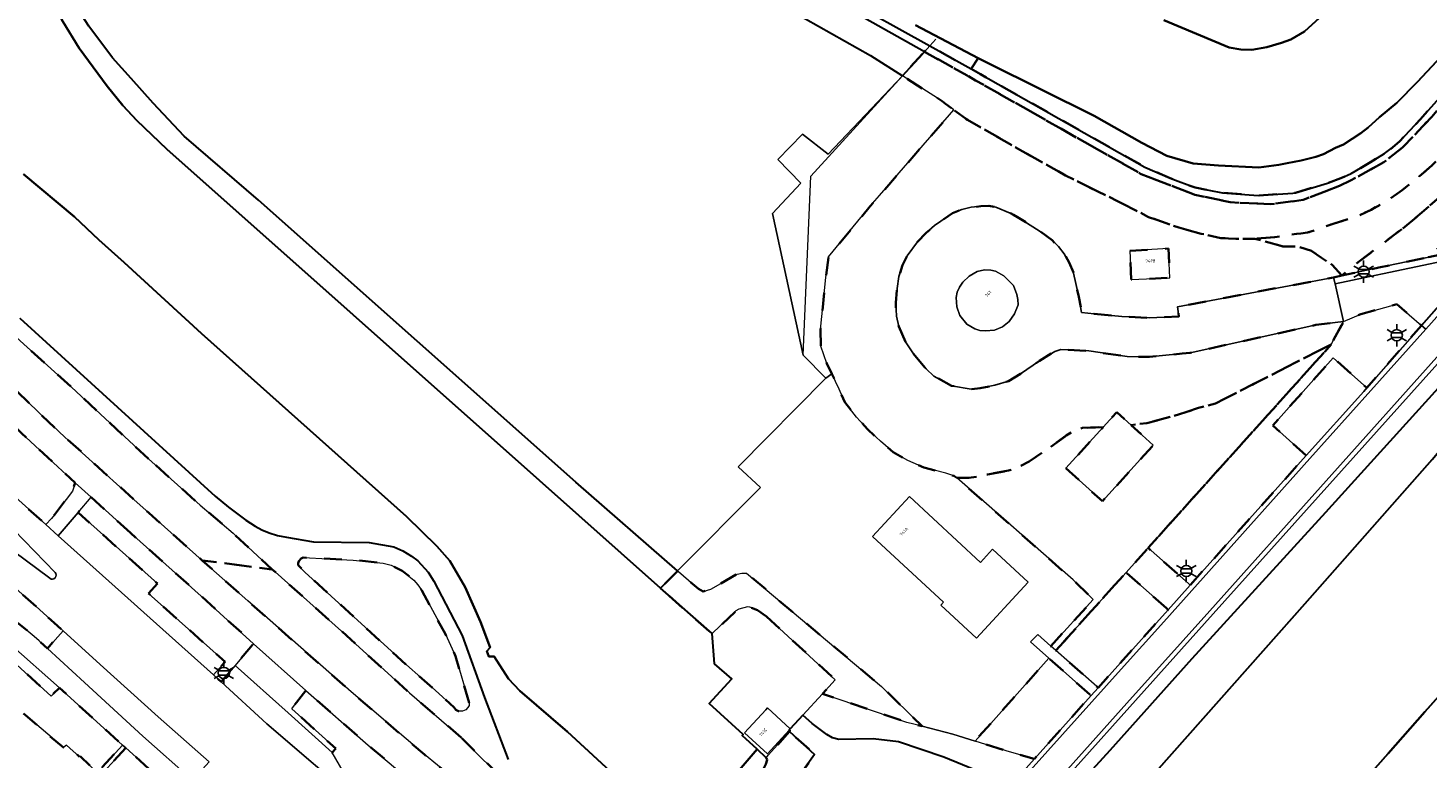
# Model space of a CAD drawing. Extents: x 105780 to 185197, y 477999 to 525027.
# Tile 321 of 562: x 107018 to 107176, y 479433 to 479515. Entities that reach past the tile are written whole.
import ezdxf
from ezdxf.enums import TextEntityAlignment as Align

# ---------------------------------------------------------------- set-up
doc = ezdxf.new("R2010")
doc.units = 0
doc.linetypes.add('XX-HIDDEN', pattern=[4, 2, -2])
for name, color, linetype, lineweight in [('B-GV-GR-GRAS_GAZON-G', 252, 'Continuous', 13), ('B-GV-GR-HAAG_01-G', 252, 'GR-HAAG1', 13), ('B-GV-GR-MATERIAALGRENS-G', 252, 'XX-HIDDEN', 35), ('B-RO-IE-MEUBILAIR_WEGMEUBILAIR-S', 252, 'Continuous', 25), ('B-RO-IE-TERREINAFSCHEIDING_KUNSTMATIG_HEKWERK-G', 252, 'IE-TERREINAFSCHEIDING-KUNSTMATIG', 18), ('B-WE-GW-WATERGANG_SLOOT_INSTEEK-G', 252, 'Continuous', 30), ('B-XX-KG-KADASTRAAL_BEBOUWING-G', 252, 'Continuous', 20), ('B1-WE-GW-TALUD_KRUIN-G', 252, 'Continuous', 25), ('B1-WE-OG-BEBOUWING-T18', 7, 'Continuous', 18), ('B1-WE-OG-TERREIN_ERF-GV', 252, 'Continuous', 18), ('B1-WE-OG-WEG-GV', 7, 'Continuous', 18), ('B1-WE-VH-VERHARDING_ASFALT-GV', 252, 'Continuous', 18), ('B1-WE-VH-VERHARDING_BETONSTRAATSTEEN-GV', 252, 'Continuous', 18), ('B1-WE-VH-VERHARDING_GRASBETONSTEEN-GV', 70, 'Continuous', 18), ('B1-WE-VH-VERHARDING_HALFVERHARDING_GRIND-GV', 252, 'Continuous', 18), ('B1-WE-VH-VERHARDING_HALFVERHARDING_SCHELP-GV', 252, 'Continuous', 18), ('B1-WE-VH-VERHARDING_STRAATBAKSTEEN-GV', 252, 'Continuous', 18), ('B1-WE-VH-VERHARDING_TEGEL-GV', 252, 'Continuous', 18)]:
    doc.layers.add(name, color=color, linetype=linetype, lineweight=lineweight)
doc.styles.add('NLCS-ISO', font='NLCS-ISO.ttf')
doc.styles.add('NLCS-ISO-M200-T18', font='NLCS-ISO.ttf', dxfattribs={"height": 0.36})
doc.linetypes.add('GR-HAAG1', pattern='A,6,[176,NLCS.shx,S=0.125,R=0,X=0,Y=0],-2', length=8)
doc.linetypes.add('IE-TERREINAFSCHEIDING-KUNSTMATIG', pattern='A,4,[82,NLCS.SHX,S=0.75,R=90,X=0,Y=0],4,-2', length=10)

# ---------------------------------------------------------------- blocks, each defined once
blk = doc.blocks.new('B-SIE-WEG_LICHTMAST-SO')
at = {"ltscale": 0.1}
for p, q in [((-1.1, 0.63), (-2.19, 1.27)), ((0, 1.27), (0, 2.53)), ((1.1, 0.63), (2.19, 1.27)), ((-1.1, -0.63), (-2.19, -1.27)), ((0, -1.27), (0, -2.53)), ((1.1, -0.63), (2.19, -1.27))]:
    blk.add_line(p, q, dxfattribs=at)
at = {"flags": 128}
for points in [[(-1.16, 0.5), (1.16, 0.5)], [(-1.16, -0.5), (1.16, -0.5)]]:
    blk.add_lwpolyline(points, dxfattribs=at)
at = {"ltscale": 0.1}
blk.add_circle((0, 0), 1.27, dxfattribs=at)
at = {"style": 'NLCS-ISO'}
blk.add_attdef('TYPE', text='', height=1.8, dxfattribs=at).set_placement((0, 2.53), align=Align.BOTTOM_CENTER)

msp = doc.modelspace()

# ---------------------------------------------------------------- linework, layer by layer
at = {"layer": 'B-GV-GR-GRAS_GAZON-G', "flags": 128}
msp.add_lwpolyline([(107025.032, 479515.357), (107027.711, 479511.756), (107029.832, 479509.459), (107032.294, 479506.648), (107035.797, 479502.942), (107044.215, 479495.725), (107080.033, 479463.904), (107091.51, 479453.877), (107100.857, 479463.276), (107098.338, 479465.607), (107108.241, 479475.624), (107105.68, 479478.238), (107102.2, 479494.225), (107105.41, 479497.618), (107102.8, 479500.284), (107105.611, 479503.177), (107108.515, 479500.9), (107116.882, 479509.745), (107113.262, 479512.055), (107098.615, 479520.345)], dxfattribs=at)
at = {"layer": 'B-GV-GR-HAAG_01-G', "flags": 128}
msp.add_lwpolyline([(107194.766, 479503.176), (107194.546, 479503.38), (107194.087, 479503.804), (107182.279, 479490.575), (107175.909, 479489.22), (107170.658, 479488.103), (107166.482, 479487.199), (107165.558, 479486.999), (107165.718, 479486.287), (107169.627, 479487.085), (107171.07, 479487.389), (107180.201, 479489.316), (107182.5, 479489.976), (107183.044, 479490.132)], close=True, dxfattribs=at)
at = {"layer": 'B-GV-GR-MATERIAALGRENS-G', "flags": 128}
for points in [[(107183.343, 479514.048), (107182.319, 479512.17), (107180.806, 479510.042), (107176.633, 479505.13), (107173.418, 479501.718), (107171.237, 479500), (107167.461, 479497.914), (107166.226, 479497.331), (107162.104, 479495.743), (107161.131, 479495.614), (107158.474, 479495.262), (107153.882, 479495.476), (107149.878, 479496.33), (107143.825, 479498.666), (107125.148, 479509.227), (107124.18, 479509.769), (107119.355, 479512.467), (107116.882, 479509.745), (107121.355, 479506.891), (107121.749, 479506.599), (107122.687, 479505.903), (107124.218, 479504.766), (107135.289, 479498.493), (107141.146, 479495.617), (107144.672, 479493.812), (107148.072, 479492.618), (107150.605, 479491.928), (107152.817, 479491.444), (107154.504, 479491.356), (107156.656, 479491.363), (107158.914, 479491.551), (107161.376, 479491.922), (107161.835, 479491.97), (107162.619, 479492.052), (107165.502, 479493.046), (107168.297, 479493.93), (107169.8, 479494.637), (107171.447, 479495.553), (107173.295, 479496.83), (107175.227, 479498.386), (107176.636, 479499.61), (107178.367, 479501.418), (107181.924, 479505.914), (107182.551, 479506.807), (107183.271, 479507.832), (107183.874, 479509.004), (107184.444, 479510.561), (107184.822, 479512.081), (107185.051, 479512.719)], [(107166.226, 479497.331), (107167.461, 479497.914), (107171.237, 479500), (107173.418, 479501.718), (107176.633, 479505.13), (107180.806, 479510.042), (107182.319, 479512.17), (107183.343, 479514.048), (107182.818, 479514.456), (107181.665, 479512.334), (107180.519, 479510.86), (107178.474, 479508.364), (107175.324, 479504.803), (107173.015, 479502.386), (107172.202, 479501.638), (107171.294, 479500.973), (107169.727, 479500), (107167.522, 479498.724), (107166.376, 479498.182), (107164.86, 479497.644), (107161.25, 479496.544), (107160.955, 479496.522), (107157.032, 479496.224), (107153.028, 479496.544), (107149.931, 479497.132), (107147.101, 479498.2), (107144.26, 479499.435), (107125.677, 479509.943), (107124.652, 479510.517), (107119.966, 479513.138), (107119.355, 479512.467), (107124.18, 479509.769), (107125.148, 479509.227), (107143.825, 479498.666), (107149.878, 479496.33), (107153.882, 479495.476), (107158.474, 479495.262), (107161.131, 479495.614), (107162.104, 479495.743)], [(107189.885, 479507.686), (107184.822, 479512.081), (107184.444, 479510.561), (107183.874, 479509.004), (107183.271, 479507.832), (107182.551, 479506.807), (107183.93, 479507.77), (107184.366, 479507.713), (107184.657, 479507.537), (107185.898, 479506.304), (107186.141, 479505.903), (107186.166, 479505.56), (107186.024, 479505.246), (107179.871, 479498.359), (107177.779, 479496.287), (107175.527, 479494.316), (107173.369, 479492.535), (107168.491, 479488.844), (107166.482, 479487.199), (107170.658, 479488.103), (107175.909, 479489.22), (107182.608, 479494.163), (107186.247, 479497.103), (107190.842, 479501.92), (107191.263, 479502.573), (107191.407, 479503.32), (107191.384, 479504.018), (107191.25, 479504.793), (107191.001, 479505.671), (107190.657, 479506.385)], [(107173.369, 479492.535), (107175.527, 479494.316), (107177.779, 479496.287), (107179.871, 479498.359), (107186.024, 479505.246), (107186.166, 479505.56), (107186.141, 479505.903), (107185.898, 479506.304), (107184.657, 479507.537), (107184.366, 479507.713), (107183.93, 479507.77), (107182.551, 479506.807), (107181.924, 479505.914), (107178.367, 479501.418), (107176.636, 479499.61), (107175.227, 479498.386), (107173.295, 479496.83), (107171.447, 479495.553), (107169.8, 479494.637), (107168.297, 479493.93), (107165.502, 479493.046), (107162.619, 479492.052), (107161.835, 479491.97), (107161.376, 479491.922), (107158.914, 479491.551), (107156.656, 479491.363), (107159.84, 479490.498), (107161.478, 479490.498), (107163.045, 479490), (107164.184, 479489.216), (107165.395, 479488.433), (107166.482, 479487.199), (107168.491, 479488.844)], [(107194.087, 479503.804), (107189.885, 479507.686), (107190.657, 479506.385), (107191.001, 479505.671), (107191.25, 479504.793), (107191.384, 479504.018), (107191.407, 479503.32), (107191.263, 479502.573), (107190.842, 479501.92), (107186.247, 479497.103), (107182.608, 479494.163), (107175.909, 479489.22), (107182.279, 479490.575)], [(107117.236, 479479.742), (107116.482, 479481.471), (107116.206, 479482.644), (107116.122, 479484.115), (107116.284, 479485.735), (107116.488, 479487.086), (107116.882, 479488.379), (107117.429, 479489.421), (107118.6, 479491.031), (107119.557, 479492.034), (107120.509, 479492.841), (107122.54, 479494.257), (107123.582, 479494.655), (107124.65, 479494.911), (107125.719, 479495.034), (107126.623, 479495.074), (107127.42, 479494.935), (107129.046, 479494.265), (107129.405, 479494.069), (107129.887, 479493.806), (107132.331, 479492.252), (107133.775, 479491.184), (107134.499, 479490.476), (107135.13, 479489.656), (107135.713, 479488.668), (107136.21, 479487.495), (107136.798, 479484.797), (107137.11, 479483.055), (107138.53, 479482.898), (107141.632, 479482.582), (107144.787, 479482.424), (107148.1, 479482.582), (107147.942, 479483.686), (107165.558, 479486.999), (107166.482, 479487.199), (107165.395, 479488.433), (107164.184, 479489.216), (107163.045, 479490), (107161.478, 479490.498), (107159.84, 479490.498), (107156.656, 479491.363), (107154.504, 479491.356), (107152.817, 479491.444), (107150.605, 479491.928), (107148.072, 479492.618), (107144.672, 479493.812), (107141.146, 479495.617), (107135.289, 479498.493), (107124.218, 479504.766), (107122.687, 479505.903), (107114.279, 479496.232), (107113.25, 479495.048), (107108.533, 479489.303), (107108.227, 479487.006), (107107.647, 479481.121), (107107.678, 479479.255), (107108.346, 479477.301), (107108.906, 479476.123), (107109.738, 479474.372), (107110.365, 479472.932), (107111.715, 479471.225), (107112.934, 479469.887), (107114.42, 479468.509), (107115.829, 479467.29), (107117.477, 479466.332), (107119.291, 479465.553), (107121.766, 479464.916), (107122.68, 479464.599), (107123.04, 479464.381), (107124.352, 479464.39), (107125.397, 479464.534), (107126.474, 479464.776), (107128.866, 479465.196), (107129.99, 479465.594), (107131.18, 479466.23), (107133.603, 479467.868), (107135.376, 479469.164), (107136.159, 479469.646), (107136.653, 479469.882), (107137.218, 479470.008), (107139.558, 479470.112), (107141.089, 479471.8), (107142.704, 479470.336), (107144.465, 479470.566), (107147.517, 479471.36), (107150.302, 479472.264), (107152.208, 479472.781), (107156.559, 479474.993), (107165.272, 479479.424), (107166.674, 479482.029), (107163.56, 479481.636), (107162.432, 479481.386), (107149.348, 479478.485), (107148.476, 479478.4), (107144.778, 479478.042), (107142.233, 479478.067), (107137.905, 479478.702), (107134.745, 479478.854), (107134.081, 479478.649), (107132.342, 479477.59), (107130.228, 479476.122), (107128.845, 479475.28), (107127.321, 479474.829), (107125.67, 479474.515), (107124.647, 479474.391), (107122.427, 479474.782), (107120.423, 479475.852), (107119.56, 479476.669), (107118.136, 479478.371)], [(107142.55, 479489.993), (107146.923, 479490.259), (107147.083, 479486.963), (107142.707, 479486.748)], [(107162.466, 479466.901), (107158.679, 479470.283), (107165.516, 479477.934), (107169.314, 479474.524), (107175.469, 479481.582), (107172.685, 479483.965), (107168.623, 479482.856), (107166.674, 479482.029), (107165.272, 479479.424), (107144.619, 479456.477), (107149.179, 479452.444), (107149.364, 479452.289)], [(107031.79, 479466.53), (107023.08, 479474.62), (107016.9, 479480.18), (107016.784, 479480.28), (107015.05, 479481.77), (107014.354, 479483.069), (107011.675, 479480.278), (107012.799, 479478.749), (107013.7, 479477.65), (107015.35, 479475.78), (107016.37, 479474.72), (107019.54, 479471.61), (107022.34, 479468.99), (107030.509, 479461.605), (107031.82, 479460.42), (107037.854, 479455.062), (107045.756, 479454.046), (107045.746, 479454.055), (107041.34, 479458.13), (107037.61, 479461.3)], [(107165.272, 479479.424), (107156.559, 479474.993), (107152.208, 479472.781), (107150.302, 479472.264), (107147.517, 479471.36), (107144.465, 479470.566), (107142.704, 479470.336), (107145.202, 479468.071), (107139.453, 479461.735), (107135.34, 479465.464), (107139.558, 479470.112), (107137.218, 479470.008), (107136.653, 479469.882), (107136.159, 479469.646), (107135.376, 479469.164), (107133.603, 479467.868), (107131.18, 479466.23), (107129.99, 479465.594), (107128.866, 479465.196), (107126.474, 479464.776), (107125.397, 479464.534), (107124.352, 479464.39), (107123.04, 479464.381), (107136.137, 479452.869), (107138.409, 479450.652), (107133.643, 479445.398), (107134.202, 479444.904), (107142.124, 479453.705), (107144.619, 479456.477)], [(107017.46, 479469.42), (107014.87, 479471.94), (107013.23, 479473.44), (107012.34, 479474.34), (107011.35, 479475.54), (107010.99, 479476.048), (107009.894, 479475.563), (107006.219, 479471.667), (107007.101, 479470.871), (107007.78, 479470.26), (107009.92, 479468.339), (107014.709, 479464.039), (107014.813, 479463.946), (107020.204, 479459.105), (107020.836, 479459.8), (107021.159, 479460.221), (107023.201, 479462.881), (107023.512, 479463.837), (107021.53, 479465.64)], [(107029.74, 479458.17), (107025.316, 479462.196), (107023.828, 479460.457), (107032.784, 479452.465), (107031.795, 479451.325), (107040.418, 479443.639), (107039.101, 479442.14), (107039.969, 479441.361), (107041.556, 479443.227), (107042.463, 479444.304), (107043.63, 479445.666), (107037.74, 479451.05)], [(107067.981, 479438.991), (107066.449, 479444.255), (107065.297, 479446.75), (107062.627, 479451.658), (107062.19, 479452.324), (107061.729, 479452.842), (107060.424, 479453.877), (107059.172, 479454.532), (107058.279, 479454.771), (107054.9, 479455.112), (107049.227, 479455.379), (107048.997, 479455.284), (107048.759, 479454.978), (107048.678, 479454.76), (107048.682, 479454.522), (107049.422, 479453.755), (107060.894, 479443.273), (107064.154, 479440.427), (107066.277, 479438.476), (107066.484, 479438.22), (107066.757, 479438.044), (107067.233, 479438.051), (107067.612, 479438.223), (107067.838, 479438.455), (107067.972, 479438.696)], [(107067.084, 479435.084), (107061.229, 479440.122), (107053.566, 479447.086), (107046.07, 479453.782), (107045.756, 479454.046), (107037.854, 479455.062), (107042.98, 479450.51), (107054.653, 479440.233), (107062.924, 479433.152), (107070.26, 479427.168), (107078.522, 479420.784), (107092.061, 479410.639), (107092.426, 479411.084), (107086.024, 479416.878), (107076.539, 479425.893), (107073.073, 479429.268), (107069.42, 479432.728)], [(107101.547, 479448.731), (107109.298, 479441.606), (107107.853, 479440.027), (107117.373, 479436.79), (107119.108, 479436.347), (107114.537, 479440.824), (107099.286, 479453.623), (107098.742, 479453.616), (107098.22, 479453.527), (107095.263, 479451.813), (107094.374, 479451.573), (107093.845, 479451.843), (107091.596, 479453.802), (107091.51, 479453.877), (107089.573, 479451.93), (107095.402, 479446.807), (107098.095, 479449.367), (107098.433, 479449.572), (107099.409, 479449.848), (107099.673, 479449.798), (107100.518, 479449.462)], [(107146.695, 479449.662), (107142.124, 479453.705), (107134.202, 479444.904), (107138.809, 479440.83), (107138.976, 479440.708), (107141.183, 479443.169), (107146.872, 479449.508)], [(107016.09, 479444.03), (107014.24, 479445.63), (107012.32, 479446.93), (107009.59, 479448.65), (107006.45, 479450.31), (107003.73, 479451.26), (107003.08, 479451.2), (107002.41, 479450.68), (107004.17, 479449.16), (107013.665, 479441.161), (107013.74, 479441.25), (107017.88, 479437.61), (107022.18, 479433.94), (107022.52, 479434.23), (107023.991, 479432.904), (107024.06, 479432.98), (107025.978, 479431.113), (107028.856, 479434.229), (107021.716, 479440.686), (107020.78, 479439.76)], [(107019.1, 479449.85), (107016.837, 479451.876), (107014.927, 479449.554), (107017.308, 479447.794), (107018.87, 479446.5), (107019.426, 479445.993), (107020.364, 479445.137), (107022.14, 479447.106), (107021.118, 479448.029)], [(107138.023, 479439.946), (107133.416, 479444.023), (107125.078, 479434.685), (107128.599, 479433.595), (107131.601, 479432.725), (107131.772, 479432.673), (107138.177, 479439.816)], [(107049.556, 479440.373), (107048.49, 479439.046), (107047.958, 479438.326), (107052.925, 479433.833), (107052.522, 479433.388), (107054.312, 479430.27), (107055.87, 479427.465), (107061.072, 479423.052), (107084.283, 479405.469), (107088.115, 479409.906), (107086.565, 479411.166), (107084.438, 479412.386), (107074.682, 479419.559), (107062.733, 479429.044), (107056.582, 479434.211)], [(107104.154, 479435.752), (107101.782, 479433.112), (107101.508, 479432.807), (107101.621, 479432.562), (107101.475, 479432.063), (107100.849, 479430.887), (107098.672, 479427.238), (107097.8, 479425.948), (107096.591, 479424.736), (107095.869, 479424.11), (107094.608, 479423.16), (107092.919, 479422.18), (107091.749, 479421.439), (107090.335, 479420.768), (107089.09, 479420.544), (107088.121, 479420.308), (107084.723, 479420.564), (107087.788, 479417.545), (107093.979, 479412.043), (107099.414, 479407.651), (107099.597, 479407.277), (107113.454, 479412.163), (107112.695, 479412.854), (107111.739, 479413.701), (107111.024, 479413.167), (107109.295, 479412.422), (107107.517, 479411.919), (107106.488, 479411.834), (107105.155, 479412.372), (107104.546, 479412.811), (107103.816, 479413.469), (107102.864, 479414.445), (107101.889, 479415.575), (107100.854, 479417.058), (107100.364, 479418.507), (107100.194, 479419.757), (107100.378, 479421.049), (107101.394, 479423.563), (107102.232, 479425.295), (107104.107, 479429.168), (107106.972, 479433.177)], [(107029.214, 479433.904), (107026.315, 479430.765), (107030.31, 479426.918), (107030.55, 479427.186), (107034.616, 479423.572), (107036.36, 479421.878), (107039.108, 479424.953)]]:
    msp.add_lwpolyline(points, close=True, dxfattribs=at)
at = {"layer": 'B-RO-IE-TERREINAFSCHEIDING_KUNSTMATIG_HEKWERK-G', "flags": 128}
for points in [[(107089.573, 479451.93), (107091.51, 479453.877), (107100.857, 479463.276), (107098.338, 479465.607), (107108.241, 479475.624), (107105.68, 479478.238), (107106.553, 479498.432), (107116.882, 479509.745), (107119.355, 479512.467), (107119.966, 479513.138), (107120.655, 479513.893)], [(107165.558, 479486.999), (107166.482, 479487.199), (107170.658, 479488.103), (107175.909, 479489.22), (107182.279, 479490.575), (107194.087, 479503.804)], [(107134.202, 479444.904), (107142.124, 479453.705), (107144.619, 479456.477), (107165.272, 479479.424), (107166.674, 479482.029)]]:
    msp.add_lwpolyline(points, dxfattribs=at)
at = {"layer": 'B-WE-GW-WATERGANG_SLOOT_INSTEEK-G', "flags": 128}
for points in [[(107017.971, 479524.454), (107019.234, 479521.505), (107020.612, 479518.713), (107022.129, 479515.856), (107023.957, 479512.868), (107027.131, 479508.594), (107028.893, 479506.393), (107030.462, 479504.712), (107033.846, 479501.45), (107075.905, 479464.075), (107089.573, 479451.93), (107091.51, 479453.877), (107080.033, 479463.904), (107044.215, 479495.725), (107035.797, 479502.942), (107032.294, 479506.648), (107029.832, 479509.459), (107027.711, 479511.756), (107025.032, 479515.357), (107022.693, 479519.035), (107021.283, 479521.689), (107019.767, 479525.282), (107018.4, 479529.066), (107017.488, 479532.416)], [(107096.152, 479428.713), (107100.477, 479433.754), (107098.794, 479435.299), (107098.909, 479435.424), (107095.085, 479438.927), (107097.619, 479441.721), (107095.684, 479443.398), (107095.402, 479446.807), (107089.573, 479451.93), (107075.905, 479464.075), (107033.846, 479501.45), (107030.462, 479504.712), (107028.893, 479506.393), (107027.131, 479508.594), (107023.957, 479512.868), (107022.129, 479515.856), (107020.612, 479518.713), (107019.234, 479521.505), (107017.971, 479524.454)], [(107098.615, 479520.345), (107113.262, 479512.055), (107116.882, 479509.745), (107119.355, 479512.467), (107109.504, 479517.976)], [(107109.942, 479518.744), (107119.966, 479513.138), (107124.652, 479510.517), (107125.427, 479511.747), (107118.366, 479515.461)], [(107146.4, 479516.027), (107153.747, 479512.956), (107155.064, 479512.704), (107156.334, 479512.692), (107158.003, 479512.97), (107159.653, 479513.457), (107160.741, 479513.849), (107162.255, 479514.727), (107164.788, 479517.023)], [(107164.788, 479517.023), (107162.255, 479514.727), (107160.741, 479513.849), (107159.653, 479513.457), (107158.003, 479512.97), (107156.334, 479512.692), (107155.064, 479512.704), (107153.747, 479512.956), (107146.4, 479516.027)], [(107118.366, 479515.461), (107125.427, 479511.747), (107126.557, 479511.185), (107138.511, 479505.238), (107143.905, 479502.171), (107146.727, 479500.706), (107149.716, 479499.867), (107152.544, 479499.631), (107157.126, 479499.414), (107159.38, 479499.717), (107160.305, 479499.89), (107161.903, 479500.19), (107163.55, 479500.6), (107164.423, 479500.898), (107165.776, 479501.601), (107166.679, 479501.981), (107168.621, 479503.263), (107169.467, 479503.919), (107170.751, 479505.071), (107172.703, 479506.712), (107175.033, 479509.065), (107179.82, 479514.229)], [(107179.82, 479514.229), (107175.033, 479509.065), (107172.703, 479506.712), (107170.751, 479505.071), (107169.467, 479503.919), (107168.621, 479503.263), (107166.679, 479501.981), (107165.776, 479501.601), (107164.423, 479500.898), (107163.55, 479500.6), (107161.903, 479500.19), (107160.305, 479499.89), (107159.38, 479499.717), (107157.126, 479499.414), (107152.544, 479499.631), (107149.716, 479499.867), (107146.727, 479500.706), (107143.905, 479502.171), (107138.511, 479505.238), (107126.557, 479511.185), (107125.427, 479511.747), (107124.652, 479510.517), (107125.677, 479509.943), (107144.26, 479499.435), (107147.101, 479498.2), (107149.931, 479497.132), (107153.028, 479496.544), (107157.032, 479496.224), (107160.955, 479496.522), (107161.25, 479496.544), (107164.86, 479497.644), (107166.376, 479498.182), (107167.522, 479498.724), (107169.727, 479500), (107171.294, 479500.973), (107172.202, 479501.638), (107173.015, 479502.386), (107175.324, 479504.803), (107178.474, 479508.364)], [(107085.317, 479429.964), (107079.064, 479435.736), (107073.696, 479440.369), (107072.408, 479441.709), (107070.792, 479444.229), (107070.215, 479444.222), (107069.986, 479444.815), (107070.351, 479445.234), (107069.249, 479448.149), (107067.514, 479452.062), (107065.813, 479455.005), (107064.33, 479456.675), (107060.915, 479460.032), (107037.762, 479480.654), (107029.024, 479488.674), (107026.162, 479491.245), (107023.437, 479493.819), (107017.669, 479498.635)], [(107017.669, 479498.635), (107023.437, 479493.819), (107026.162, 479491.245), (107029.024, 479488.674), (107037.762, 479480.654), (107060.915, 479460.032), (107064.33, 479456.675), (107065.813, 479455.005), (107067.514, 479452.062), (107069.249, 479448.149), (107070.351, 479445.234), (107069.986, 479444.815), (107070.215, 479444.222), (107070.792, 479444.229), (107072.408, 479441.709), (107073.696, 479440.369), (107079.064, 479435.736), (107085.317, 479429.964)], [(107017.25, 479482.39), (107039.32, 479462.32), (107040.8, 479461.06), (107042.76, 479459.61), (107043.82, 479458.92), (107044.56, 479458.51), (107045.39, 479458.16), (107046.36, 479457.86), (107047.36, 479457.686), (107050.402, 479457.156), (107056.681, 479457.091), (107059.457, 479456.613), (107060.501, 479456.131), (107061.454, 479455.54), (107062.2, 479455.003), (107063.352, 479453.743), (107063.976, 479452.744), (107067.169, 479446.583), (107069.724, 479439.591), (107072.373, 479432.617)], [(107138.756, 479423.631), (107159.358, 479446.845), (107162.318, 479450.18), (107176.672, 479466.446), (107180.928, 479471.488), (107186.928, 479478.297), (107190.176, 479481.851), (107182.246, 479480.455), (107182.127, 479480.434), (107181.841, 479479.633), (107181.338, 479478.891), (107164.636, 479460.49), (107149.542, 479443.968), (107140.306, 479433.617), (107127.741, 479419.871)], [(107176.672, 479466.446), (107162.318, 479450.18), (107159.358, 479446.845), (107138.756, 479423.631)], [(107164.118, 479424.687), (107171.695, 479433.292), (107175.863, 479437.964), (107184.661, 479447.827)], [(107125.774, 479431.133), (107121.574, 479432.862), (107116.445, 479434.595), (107113.578, 479434.926), (107109.706, 479434.849), (107108.982, 479435.06), (107108.361, 479435.417), (107106.708, 479436.678), (107105.633, 479437.603), (107104.208, 479436.047), (107104.086, 479435.914), (107104.229, 479435.835), (107104.154, 479435.752), (107106.972, 479433.177), (107104.107, 479429.168)], [(107101.621, 479432.562), (107101.508, 479432.807), (107100.477, 479433.754), (107096.152, 479428.713)]]:
    msp.add_lwpolyline(points, dxfattribs=at)
msp.add_lwpolyline([(107204.737, 479462.579), (107204.765, 479462.978), (107205.345, 479471.281), (107198.869, 479463.616), (107197.995, 479462.678), (107184.661, 479447.827), (107175.863, 479437.964), (107171.695, 479433.292), (107164.118, 479424.687), (107152.896, 479412.156), (107136.558, 479393.644), (107128.902, 479385.449), (107127.201, 479383.537), (107128.398, 479382.469), (107128.958, 479381.97), (107130.564, 479380.538), (107136.172, 479385.954), (107175.106, 479428.808), (107204.664, 479461.545), (107204.985, 479461.9)], close=True, dxfattribs=at)
at = {"layer": 'B-XX-KG-KADASTRAAL_BEBOUWING-G', "flags": 128}
for points in [[(107147.083, 479486.963), (107146.923, 479490.259), (107142.55, 479489.993), (107142.707, 479486.748)], [(107129.929, 479483.901), (107129.917, 479484.503), (107129.806, 479485.074), (107129.409, 479486.088), (107128.344, 479487.177), (107127.389, 479487.693), (107126.843, 479487.833), (107126.145, 479487.854), (107125.33, 479487.683), (107124.415, 479487.136), (107123.717, 479486.462), (107123.32, 479485.898), (107123.061, 479485.343), (107122.939, 479484.731), (107123.039, 479483.661), (107123.378, 479482.688), (107124.158, 479481.723), (107125.066, 479481.187), (107125.623, 479481), (107126.268, 479480.957), (107127.282, 479481.051), (107128.167, 479481.406), (107128.921, 479482.038), (107129.551, 479482.886)], [(107145.202, 479468.071), (107142.704, 479470.336), (107141.089, 479471.8), (107139.558, 479470.112), (107135.34, 479465.464), (107139.453, 479461.735)], [(107131.091, 479452.601), (107127.067, 479456.325), (107125.7, 479454.847), (107117.67, 479462.277), (107113.502, 479457.772), (107121.526, 479450.348), (107121.216, 479450.012), (107125.245, 479446.283)], [(107104.086, 479435.914), (107104.208, 479436.047), (107101.654, 479438.42), (107101.461, 479438.212), (107099.059, 479435.626), (107101.634, 479433.235)]]:
    msp.add_lwpolyline(points, close=True, dxfattribs=at)
at = {"layer": 'B1-WE-GW-TALUD_KRUIN-G', "flags": 128}
msp.add_lwpolyline([(107166.674, 479482.029), (107163.56, 479481.636), (107162.432, 479481.386), (107149.348, 479478.485), (107148.476, 479478.4), (107144.778, 479478.042), (107142.233, 479478.067), (107137.905, 479478.702), (107134.745, 479478.854), (107134.081, 479478.649), (107132.342, 479477.59), (107130.228, 479476.122), (107128.845, 479475.28), (107127.321, 479474.829), (107125.67, 479474.515), (107124.647, 479474.391), (107122.427, 479474.782), (107120.423, 479475.852), (107119.56, 479476.669), (107118.136, 479478.371), (107117.236, 479479.742), (107116.482, 479481.471), (107116.206, 479482.644), (107116.122, 479484.115), (107116.284, 479485.735), (107116.488, 479487.086), (107116.882, 479488.379), (107117.429, 479489.421), (107118.6, 479491.031), (107119.557, 479492.034), (107120.509, 479492.841), (107122.54, 479494.257), (107123.582, 479494.655), (107124.65, 479494.911), (107125.719, 479495.034), (107126.623, 479495.074), (107127.42, 479494.935), (107129.046, 479494.265), (107129.405, 479494.069), (107129.887, 479493.806), (107132.331, 479492.252), (107133.775, 479491.184), (107134.499, 479490.476), (107135.13, 479489.656), (107135.713, 479488.668), (107136.21, 479487.495), (107136.798, 479484.797), (107137.11, 479483.055), (107138.53, 479482.898), (107141.632, 479482.582), (107144.787, 479482.424), (107148.1, 479482.582), (107147.942, 479483.686), (107165.558, 479486.999)], dxfattribs=at)
at = {"layer": 'B1-WE-OG-TERREIN_ERF-GV', "flags": 128}
for points in [[(107122.687, 479505.903), (107121.749, 479506.599), (107121.355, 479506.891), (107116.882, 479509.745), (107108.515, 479500.9), (107105.611, 479503.177), (107102.8, 479500.284), (107105.41, 479497.618), (107102.2, 479494.225), (107105.68, 479478.238), (107108.241, 479475.624), (107108.906, 479476.123), (107108.346, 479477.301), (107107.678, 479479.255), (107107.647, 479481.121), (107108.227, 479487.006), (107108.533, 479489.303), (107113.25, 479495.048), (107114.279, 479496.232)], [(107162.432, 479481.386), (107163.56, 479481.636), (107166.674, 479482.029), (107165.718, 479486.287), (107165.558, 479486.999), (107147.942, 479483.686), (107148.1, 479482.582), (107144.787, 479482.424), (107141.632, 479482.582), (107138.53, 479482.898), (107137.11, 479483.055), (107136.798, 479484.797), (107136.21, 479487.495), (107135.713, 479488.668), (107135.13, 479489.656), (107134.499, 479490.476), (107133.775, 479491.184), (107132.331, 479492.252), (107129.887, 479493.806), (107129.405, 479494.069), (107129.046, 479494.265), (107127.42, 479494.935), (107126.623, 479495.074), (107125.719, 479495.034), (107124.65, 479494.911), (107123.582, 479494.655), (107122.54, 479494.257), (107120.509, 479492.841), (107119.557, 479492.034), (107118.6, 479491.031), (107117.429, 479489.421), (107116.882, 479488.379), (107116.488, 479487.086), (107116.284, 479485.735), (107116.122, 479484.115), (107116.206, 479482.644), (107116.482, 479481.471), (107117.236, 479479.742), (107118.136, 479478.371), (107119.56, 479476.669), (107120.423, 479475.852), (107122.427, 479474.782), (107124.647, 479474.391), (107125.67, 479474.515), (107127.321, 479474.829), (107128.845, 479475.28), (107130.228, 479476.122), (107132.342, 479477.59), (107134.081, 479478.649), (107134.745, 479478.854), (107137.905, 479478.702), (107142.233, 479478.067), (107144.778, 479478.042), (107148.476, 479478.4), (107149.348, 479478.485)], [(107129.929, 479483.901), (107129.551, 479482.886), (107128.921, 479482.038), (107128.167, 479481.406), (107127.282, 479481.051), (107126.268, 479480.957), (107125.623, 479481), (107125.066, 479481.187), (107124.158, 479481.723), (107123.378, 479482.688), (107123.039, 479483.661), (107122.939, 479484.731), (107123.061, 479485.343), (107123.32, 479485.898), (107123.717, 479486.462), (107124.415, 479487.136), (107125.33, 479487.683), (107126.145, 479487.854), (107126.843, 479487.833), (107127.389, 479487.693), (107128.344, 479487.177), (107129.409, 479486.088), (107129.806, 479485.074), (107129.917, 479484.503)], [(107123.04, 479464.381), (107122.68, 479464.599), (107121.766, 479464.916), (107119.291, 479465.553), (107117.477, 479466.332), (107115.829, 479467.29), (107114.42, 479468.509), (107112.934, 479469.887), (107111.715, 479471.225), (107110.365, 479472.932), (107109.738, 479474.372), (107108.906, 479476.123), (107108.241, 479475.624), (107098.338, 479465.607), (107100.857, 479463.276), (107091.51, 479453.877), (107091.596, 479453.802), (107093.845, 479451.843), (107094.374, 479451.573), (107095.263, 479451.813), (107098.22, 479453.527), (107098.742, 479453.616), (107099.286, 479453.623), (107114.537, 479440.824), (107119.108, 479436.347), (107122.568, 479435.462), (107125.078, 479434.685), (107133.416, 479444.023), (107131.322, 479445.876), (107132.155, 479446.713), (107133.643, 479445.398), (107138.409, 479450.652), (107136.137, 479452.869)], [(107131.091, 479452.601), (107125.245, 479446.283), (107121.216, 479450.012), (107121.526, 479450.348), (107113.502, 479457.772), (107117.67, 479462.277), (107125.7, 479454.847), (107127.067, 479456.325)]]:
    msp.add_lwpolyline(points, close=True, dxfattribs=at)
msp.add_lwpolyline([(107025.978, 479431.113), (107024.06, 479432.98), (107023.991, 479432.904), (107022.52, 479434.23), (107022.18, 479433.94), (107017.88, 479437.61)], dxfattribs=at)
at = {"layer": 'B1-WE-OG-WEG-GV', "flags": 128}
msp.add_lwpolyline([(107203.2, 479504.02), (107201.757, 479504.638), (107178.28, 479478.377), (107151.975, 479449.049), (107127.616, 479421.888), (107125.853, 479419.939), (107125.768, 479419.847), (107126.417, 479419.272), (107127.249, 479419.333), (107127.741, 479419.871), (107140.306, 479433.617), (107149.542, 479443.968), (107164.636, 479460.49), (107181.338, 479478.891), (107181.841, 479479.633), (107182.127, 479480.434), (107182.115, 479480.841), (107182.108, 479481.066), (107182.706, 479481.172)], close=True, dxfattribs=at)
at = {"layer": 'B1-WE-VH-VERHARDING_ASFALT-GV', "flags": 128}
for points in [[(107207.817, 479512.056), (107224.56, 479530.174), (107239.511, 479546.314), (107237.15, 479548.299), (107218.109, 479527.688), (107202.415, 479510.717), (107186.081, 479492.472), (107175.967, 479481.177), (107169.75, 479474.233), (107162.887, 479466.565), (107146.378, 479448.124), (107141.582, 479442.813), (107125.03, 479424.35), (107123.05, 479422.267), (107125.045, 479420.491), (107127.23, 479422.213), (107142.219, 479438.945), (107151.568, 479449.38), (107177.855, 479478.723), (107178.26, 479479.174)], [(107067.981, 479438.991), (107067.972, 479438.696), (107067.838, 479438.455), (107067.612, 479438.223), (107067.233, 479438.051), (107066.757, 479438.044), (107066.484, 479438.22), (107066.277, 479438.476), (107064.154, 479440.427), (107060.894, 479443.273), (107049.422, 479453.755), (107048.682, 479454.522), (107048.678, 479454.76), (107048.759, 479454.978), (107048.997, 479455.284), (107049.227, 479455.379), (107054.9, 479455.112), (107058.279, 479454.771), (107059.172, 479454.532), (107060.424, 479453.877), (107061.729, 479452.842), (107062.19, 479452.324), (107062.627, 479451.658), (107065.297, 479446.75), (107066.449, 479444.255)]]:
    msp.add_lwpolyline(points, close=True, dxfattribs=at)
for points in [[(107072.373, 479432.617), (107069.724, 479439.591), (107067.169, 479446.583), (107063.976, 479452.744), (107063.352, 479453.743), (107062.2, 479455.003), (107061.454, 479455.54), (107060.501, 479456.131), (107059.457, 479456.613), (107056.681, 479457.091), (107050.402, 479457.156), (107047.36, 479457.686), (107046.36, 479457.86), (107045.39, 479458.16), (107044.56, 479458.51), (107043.82, 479458.92), (107042.76, 479459.61), (107040.8, 479461.06), (107039.32, 479462.32), (107017.25, 479482.39)], [(107016.9, 479480.18), (107023.08, 479474.62), (107031.79, 479466.53), (107037.61, 479461.3), (107041.34, 479458.13), (107045.746, 479454.055), (107045.756, 479454.046), (107046.07, 479453.782), (107053.566, 479447.086), (107061.229, 479440.122), (107067.084, 479435.084), (107069.42, 479432.728), (107073.073, 479429.268)], [(107037.854, 479455.062), (107031.82, 479460.42), (107030.509, 479461.605), (107022.34, 479468.99), (107019.54, 479471.61), (107016.37, 479474.72)], [(107017.46, 479469.42), (107021.53, 479465.64), (107023.512, 479463.837), (107025.316, 479462.196), (107029.74, 479458.17), (107037.74, 479451.05), (107043.63, 479445.666), (107049.556, 479440.373), (107056.582, 479434.211), (107062.733, 479429.044), (107074.682, 479419.559), (107084.438, 479412.386), (107086.565, 479411.166), (107088.115, 479409.906)], [(107055.87, 479427.465), (107045.136, 479436.626), (107039.969, 479441.361), (107039.101, 479442.14), (107021.6, 479457.852), (107020.204, 479459.105), (107014.813, 479463.946)], [(107015.409, 479459.735), (107021.227, 479453.718)], [(107020.626, 479453.047), (107013.879, 479458.082)], [(107094.509, 479405.028), (107098.301, 479401.645), (107103.946, 479396.61), (107108.121, 479392.885), (107110.112, 479395.102), (107105.832, 479398.97), (107101.645, 479402.755), (107100.112, 479404.141), (107096.034, 479407.595), (107095.959, 479407.658), (107095.027, 479408.416), (107092.061, 479410.639), (107078.522, 479420.784), (107070.26, 479427.168), (107062.924, 479433.152), (107054.653, 479440.233), (107042.98, 479450.51), (107037.854, 479455.062)], [(107016.837, 479451.876), (107019.1, 479449.85), (107021.118, 479448.029), (107022.14, 479447.106), (107026.337, 479443.317), (107032.89, 479437.4), (107038.644, 479432.339)], [(107036.741, 479430.273), (107031.134, 479435.22), (107024.569, 479441.299), (107020.364, 479445.137), (107019.426, 479445.993), (107018.87, 479446.5), (107017.308, 479447.794)], [(107016.11, 479445.67), (107021.716, 479440.686), (107028.856, 479434.229), (107029.214, 479433.904), (107039.108, 479424.953)]]:
    msp.add_lwpolyline(points, dxfattribs=at)
at = {"layer": 'B1-WE-VH-VERHARDING_ASFALT-GV'}
msp.add_lwpolyline([(107021.227, 479453.718, -0.9544544), (107020.626, 479453.047)], format="xyb", dxfattribs=at)
at = {"layer": 'B1-WE-VH-VERHARDING_BETONSTRAATSTEEN-GV', "flags": 128}
for points in [[(107237.774, 479548.966), (107237.33, 479549.317), (107217.693, 479528.014), (107202.023, 479511.046), (107194.766, 479503.176), (107183.044, 479490.132), (107179.137, 479485.726), (107175.469, 479481.582), (107175.967, 479481.177), (107186.081, 479492.472), (107202.415, 479510.717), (107218.109, 479527.688), (107237.15, 479548.299)], [(107175.967, 479481.177), (107175.469, 479481.582), (107169.314, 479474.524), (107168.952, 479474.121), (107162.466, 479466.901), (107149.364, 479452.289), (107146.872, 479449.508), (107141.183, 479443.169), (107138.976, 479440.708), (107138.177, 479439.816), (107131.772, 479432.673), (107127.977, 479428.44), (107124.69, 479424.774), (107122.095, 479423.265), (107122.021, 479423.183), (107123.05, 479422.267), (107125.03, 479424.35), (107141.582, 479442.813), (107146.378, 479448.124), (107162.887, 479466.565), (107169.75, 479474.233)], [(107178.28, 479478.377), (107177.855, 479478.723), (107151.568, 479449.38), (107142.219, 479438.945), (107127.23, 479422.213), (107125.045, 479420.491), (107125.672, 479419.932), (107125.768, 479419.847), (107125.853, 479419.939), (107127.616, 479421.888), (107151.975, 479449.049)], [(107144.619, 479456.477), (107142.124, 479453.705), (107146.695, 479449.662), (107146.872, 479449.508), (107149.364, 479452.289), (107149.179, 479452.444)], [(107101.547, 479448.731), (107100.518, 479449.462), (107099.673, 479449.798), (107099.409, 479449.848), (107098.433, 479449.572), (107098.095, 479449.367), (107095.402, 479446.807), (107095.684, 479443.398), (107097.619, 479441.721), (107095.085, 479438.927), (107098.909, 479435.424), (107098.794, 479435.299), (107100.477, 479433.754), (107101.508, 479432.807), (107101.782, 479433.112), (107104.154, 479435.752), (107104.229, 479435.835), (107104.086, 479435.914), (107101.634, 479433.235), (107099.059, 479435.626), (107101.461, 479438.212), (107101.654, 479438.42), (107104.208, 479436.047), (107105.633, 479437.603), (107107.853, 479440.027), (107109.298, 479441.606)], [(107041.556, 479443.227), (107039.969, 479441.361), (107045.136, 479436.626), (107055.87, 479427.465), (107054.312, 479430.27), (107052.522, 479433.388), (107047.555, 479437.881)]]:
    msp.add_lwpolyline(points, close=True, dxfattribs=at)
for points in [[(107021.227, 479453.718), (107015.409, 479459.735)], [(107013.879, 479458.082), (107020.626, 479453.047)]]:
    msp.add_lwpolyline(points, dxfattribs=at)
at = {"layer": 'B1-WE-VH-VERHARDING_BETONSTRAATSTEEN-GV'}
msp.add_lwpolyline([(107020.626, 479453.047, 0.9544544), (107021.227, 479453.718)], format="xyb", dxfattribs=at)
at = {"layer": 'B1-WE-VH-VERHARDING_GRASBETONSTEEN-GV', "flags": 128}
for points in [[(107169.314, 479474.524), (107165.516, 479477.934), (107158.679, 479470.283), (107162.466, 479466.901), (107168.952, 479474.121)], [(107128.599, 479433.595), (107125.078, 479434.685), (107122.568, 479435.462), (107119.108, 479436.347), (107117.373, 479436.79), (107107.853, 479440.027), (107105.633, 479437.603), (107106.708, 479436.678), (107108.361, 479435.417), (107108.982, 479435.06), (107109.706, 479434.849), (107113.578, 479434.926), (107116.445, 479434.595), (107121.574, 479432.862), (107125.774, 479431.133), (107126.413, 479430.81), (107127.311, 479429.894), (107127.617, 479429.33), (107127.913, 479428.582), (107127.977, 479428.44), (107131.772, 479432.673), (107131.601, 479432.725)]]:
    msp.add_lwpolyline(points, close=True, dxfattribs=at)
at = {"layer": 'B1-WE-VH-VERHARDING_HALFVERHARDING_GRIND-GV', "flags": 128}
msp.add_lwpolyline([(107134.202, 479444.904), (107133.643, 479445.398), (107132.155, 479446.713), (107131.322, 479445.876), (107133.416, 479444.023), (107138.023, 479439.946), (107138.177, 479439.816), (107138.976, 479440.708), (107138.809, 479440.83)], close=True, dxfattribs=at)
at = {"layer": 'B1-WE-VH-VERHARDING_HALFVERHARDING_SCHELP-GV', "flags": 128}
msp.add_lwpolyline([(107109.504, 479517.976), (107119.355, 479512.467), (107119.966, 479513.138), (107109.942, 479518.744)], dxfattribs=at)
at = {"layer": 'B1-WE-VH-VERHARDING_STRAATBAKSTEEN-GV', "flags": 128}
msp.add_lwpolyline([(107179.137, 479485.726), (107183.044, 479490.132), (107182.5, 479489.976), (107180.201, 479489.316), (107171.07, 479487.389), (107169.627, 479487.085), (107165.718, 479486.287), (107166.674, 479482.029), (107168.623, 479482.856), (107172.685, 479483.965), (107175.469, 479481.582)], close=True, dxfattribs=at)
at = {"layer": 'B1-WE-VH-VERHARDING_TEGEL-GV', "flags": 128}
for points in [[(107025.316, 479462.196), (107023.512, 479463.837), (107023.201, 479462.881), (107021.159, 479460.221), (107020.836, 479459.8), (107020.204, 479459.105), (107021.6, 479457.852), (107023.828, 479460.457)], [(107023.828, 479460.457), (107021.6, 479457.852), (107039.101, 479442.14), (107040.418, 479443.639), (107031.795, 479451.325), (107032.784, 479452.465)], [(107001.868, 479451.672), (107001.513, 479451.367), (107002.41, 479450.68), (107003.08, 479451.2), (107003.73, 479451.26), (107006.45, 479450.31), (107009.59, 479448.65), (107012.32, 479446.93), (107014.24, 479445.63), (107016.09, 479444.03), (107020.78, 479439.76), (107021.716, 479440.686), (107016.11, 479445.67), (107014.27, 479447.09), (107013.588, 479447.576), (107012.6, 479448.28), (107007.98, 479450.73), (107005.71, 479451.77), (107004.07, 479452.29), (107003.13, 479452.34), (107002.32, 479452.06)], [(107022.14, 479447.106), (107020.364, 479445.137), (107024.569, 479441.299), (107031.134, 479435.22), (107036.741, 479430.273), (107038.644, 479432.339), (107032.89, 479437.4), (107026.337, 479443.317)], [(107043.63, 479445.666), (107042.463, 479444.304), (107041.556, 479443.227), (107047.555, 479437.881), (107052.522, 479433.388), (107052.925, 479433.833), (107047.958, 479438.326), (107048.49, 479439.046), (107049.556, 479440.373)], [(107029.214, 479433.904), (107028.856, 479434.229), (107025.978, 479431.113), (107026.315, 479430.765)]]:
    msp.add_lwpolyline(points, close=True, dxfattribs=at)

# ---------------------------------------------------------------- block references
at = {"layer": 'B-RO-IE-MEUBILAIR_WEGMEUBILAIR-S', "xscale": 0.5, "yscale": 0.5, "zscale": 0.5}
for p in [(107168.944, 479487.647), (107172.677, 479480.476), (107148.928, 479453.872), (107040.286, 479442.366)]:
    msp.add_blockref('B-SIE-WEG_LICHTMAST-SO', p, dxfattribs=at)

# ---------------------------------------------------------------- texts
at = {"layer": 'B1-WE-OG-BEBOUWING-T18', "style": 'NLCS-ISO-M200-T18'}
for s, rotation, p in [('741B', 2.8, (107144.884, 479488.857)), ('741', 47.5, (107126.562, 479485.139)), ('741A', 47.2, (107117.055, 479458.322)), ('741C', 47.5, (107101.143, 479435.66))]:
    msp.add_text(s, height=0.36, rotation=rotation, dxfattribs=at).set_placement(p, align=Align.MIDDLE)

doc.saveas('drawing.dxf')
